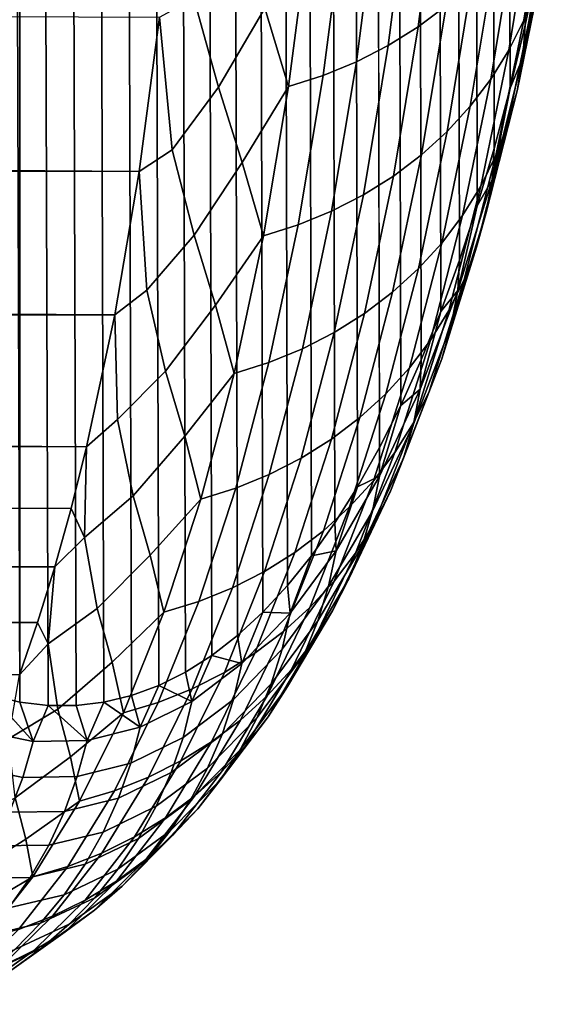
# Model space of a CAD drawing. Header units: metres. Extents: x -29 to 117, y -464 to 29.
# Tile 341 of 362: x 115.21 to 117.1, y -28.01 to -24.56. Entities that reach past the tile are written whole.
import ezdxf

# ---------------------------------------------------------------- set-up
doc = ezdxf.new("R2010")
doc.units = ezdxf.units.M
doc.layers.add('solid_24_501_056_XXX', color=7, linetype='CONTINUOUS')

msp = doc.modelspace()

# ---------------------------------------------------------------- linework, layer by layer
at = {"layer": 'solid_24_501_056_XXX'}
for points in [[(116.928818, 14.31214, 74.655441), (116.981209, -24.576719, 41.333351), (117.030548, -24.345804, 40.829494), (116.981537, 14.775276, 74.349091)], [(116.872742, 13.842134, 74.953026), (116.928474, -24.797871, 41.842545), (116.981209, -24.576719, 41.333351), (116.928818, 14.31214, 74.655441)], [(116.813431, 13.365674, 75.241402), (116.872398, -25.009199, 42.356976), (116.928474, -24.797871, 41.842545), (116.872742, 13.842134, 74.953026)], [(116.750999, 12.883149, 75.52018), (116.813087, -25.210348, 42.87616), (116.872398, -25.009199, 42.356976), (116.813431, 13.365674, 75.241402)], [(116.685448, 12.394178, 75.789673), (116.750656, -25.400988, 43.399651), (116.813087, -25.210348, 42.87616), (116.750999, 12.883149, 75.52018)], [(116.616844, 11.898927, 76.049767), (116.685104, -25.581377, 43.927872), (116.750656, -25.400988, 43.399651), (116.685448, 12.394178, 75.789673)], [(116.545349, 11.397933, 76.300026), (116.616501, -25.751429, 44.460648), (116.685104, -25.581377, 43.927872), (116.616844, 11.898927, 76.049767)], [(116.471123, 10.891673, 76.540031), (116.545013, -25.910793, 44.997372), (116.616501, -25.751429, 44.460648), (116.545349, 11.397933, 76.300026)], [(116.394142, 10.379622, 76.770149), (116.470795, -26.059158, 45.537502), (116.545013, -25.910793, 44.997372), (116.471123, 10.891673, 76.540031)], [(116.314522, 9.862039, 76.990242), (116.393822, -26.196789, 46.081623), (116.470795, -26.059158, 45.537502), (116.394142, 10.379622, 76.770149)], [(116.232468, 9.339601, 77.19986), (116.314209, -26.323587, 46.629452), (116.393822, -26.196789, 46.081623), (116.314522, 9.862039, 76.990242)], [(116.14817, 8.812869, 77.398605), (116.232155, -26.439226, 47.180244), (116.314209, -26.323587, 46.629452), (116.232468, 9.339601, 77.19986)], [(116.0616, 8.281164, 77.586868), (116.147873, -26.54343, 47.733383), (116.232155, -26.439226, 47.180244), (116.14817, 8.812869, 77.398605)], [(115.9729, 7.744859, 77.764481), (116.06131, -26.636444, 48.289604), (116.147873, -26.54343, 47.733383), (116.0616, 8.281164, 77.586868)], [(115.882339, 7.204763, 77.931038), (115.972626, -26.718178, 48.848511), (116.06131, -26.636444, 48.289604), (115.9729, 7.744859, 77.764481)], [(115.790131, 6.661513, 78.08622), (115.882065, -26.788372, 49.409229), (115.972626, -26.718178, 48.848511), (115.882339, 7.204763, 77.931038)], [(115.696228, 6.114265, 78.230354), (115.789871, -26.846817, 49.971085), (115.882065, -26.788372, 49.409229), (115.790131, 6.661513, 78.08622)], [(115.600838, 5.563527, 78.363304), (115.695984, -26.893698, 50.534966), (115.789871, -26.846817, 49.971085), (115.696228, 6.114265, 78.230354)], [(115.504234, 5.01025, 78.484756), (115.600594, -26.928959, 51.100342), (115.695984, -26.893698, 50.534966), (115.600838, 5.563527, 78.363304)], [(115.406685, 4.455134, 78.59446), (115.504005, -26.952457, 51.666225), (115.600594, -26.928959, 51.100342), (115.504234, 5.01025, 78.484756)], [(115.308128, 3.897206, 78.692673), (115.406464, -26.964067, 52.23188), (115.504005, -26.952457, 51.666225), (115.406685, 4.455134, 78.59446)], [(115.208794, 3.337078, 78.779305), (115.307922, -26.963881, 52.798309), (115.406464, -26.964067, 52.23188), (115.308128, 3.897206, 78.692673)], [(115.208794, 3.337078, 78.779305), (115.108986, 2.775781, 78.854164), (115.208595, -26.95191, 53.364899)], [(115.208794, 3.337078, 78.779305), (115.208595, -26.95191, 53.364899), (115.307922, -26.963881, 52.798309)], [(115.108986, 2.775781, 78.854164), (115.108803, -26.928143, 53.930595), (115.208595, -26.95191, 53.364899)], [(116.976395, -24.559076, 40.094986), (117.060196, -24.043098, 39.102646), (117.101242, -23.935022, 39.164261), (117.018135, -24.449072, 40.152592)], [(116.606316, -24.582911, 38.775887), (116.678345, -24.018606, 37.786289), (116.775635, -23.946035, 37.835575), (116.703957, -24.509438, 38.823101)], [(116.501465, -24.64835, 38.732468), (116.573792, -24.083384, 37.74118), (116.678345, -24.018606, 37.786289), (116.606316, -24.582911, 38.775887)], [(116.924019, -24.665001, 40.038433), (117.008484, -24.147261, 39.042336), (117.060196, -24.043098, 39.102646), (116.976395, -24.559076, 40.094986)], [(116.390198, -24.705259, 38.693176), (116.462776, -24.13987, 37.700592), (116.573792, -24.083384, 37.74118), (116.501465, -24.64835, 38.732468)], [(116.273376, -24.753201, 38.65831), (116.346153, -24.187635, 37.664837), (116.462776, -24.13987, 37.700592), (116.390198, -24.705259, 38.693176)], [(116.861404, -24.766037, 39.983368), (116.946495, -24.246712, 38.983788), (117.008484, -24.147261, 39.042336), (116.924019, -24.665001, 40.038433)], [(116.151772, -24.791843, 38.628113), (116.224693, -24.226347, 37.634155), (116.346153, -24.187635, 37.664837), (116.273376, -24.753201, 38.65831)], [(115.818588, -24.482584, 37.911964), (115.975967, -24.236351, 37.523811), (116.068382, -24.51763, 38.05814), (115.905289, -24.794579, 38.499371)], [(116.068382, -24.51763, 38.05814), (116.224693, -24.226347, 37.634155), (116.151772, -24.791843, 38.628113)], [(116.789032, -24.861418, 39.930206), (116.874695, -24.340694, 38.927448), (116.946495, -24.246712, 38.983788), (116.861404, -24.766037, 39.983368)], [(116.952866, -24.807781, 41.213245), (117.04892, -24.335829, 40.210815), (117.068512, -24.220211, 40.269211), (116.973328, -24.690157, 41.267162)], [(116.973328, -24.690157, 41.267162), (117.068512, -24.220211, 40.269211), (117.030548, -24.345804, 40.829494)], [(116.707451, -24.950415, 39.879356), (116.793648, -24.428493, 38.873749), (116.874695, -24.340694, 38.927448), (116.789032, -24.861418, 39.930206)], [(116.921234, -24.922901, 41.159313), (117.018135, -24.449072, 40.152592), (117.04892, -24.335829, 40.210815), (116.952866, -24.807781, 41.213245)], [(116.973328, -24.690157, 41.267162), (117.030548, -24.345804, 40.829494), (116.981209, -24.576719, 41.333351)], [(65.912186, -24.369946, 37.709641), (115.698448, -24.548477, 38.018429), (115.6269, -25.090769, 39.016308), (65.786819, -24.663923, 38.223019)], [(116.617287, -25.032345, 39.831207), (116.703957, -24.509438, 38.823101), (116.793648, -24.428493, 38.873749), (116.707451, -24.950415, 39.879356)], [(116.878693, -25.034639, 41.105782), (116.976395, -24.559076, 40.094986), (117.018135, -24.449072, 40.152592), (116.921234, -24.922901, 41.159313)], [(115.905289, -24.794579, 38.499371), (115.743309, -25.01384, 38.87674), (115.698448, -24.548477, 38.018429), (115.818588, -24.482584, 37.911964)], [(115.905289, -24.794579, 38.499371), (116.068382, -24.51763, 38.05814), (116.151772, -24.791843, 38.628113), (115.98925, -25.058962, 39.051666)], [(116.519218, -25.106588, 39.786121), (116.606316, -24.582911, 38.775887), (116.703957, -24.509438, 38.823101), (116.617287, -25.032345, 39.831207)], [(115.743309, -25.01384, 38.87674), (115.6269, -25.090769, 39.016308), (115.698448, -24.548477, 38.018429)], [(116.825546, -25.142141, 41.053051), (116.924019, -24.665001, 40.038433), (116.976395, -24.559076, 40.094986), (116.878693, -25.034639, 41.105782)], [(116.414001, -25.172577, 39.74445), (116.501465, -24.64835, 38.732468), (116.606316, -24.582911, 38.775887), (116.519218, -25.106588, 39.786121)], [(116.973328, -24.690157, 41.267162), (116.981209, -24.576719, 41.333351), (116.928474, -24.797871, 41.842545)], [(65.661858, -24.947042, 38.742359), (65.786819, -24.663923, 38.223019), (115.6269, -25.090769, 39.016308)], [(116.302437, -25.229807, 39.706505), (116.390198, -24.705259, 38.693176), (116.501465, -24.64835, 38.732468), (116.414001, -25.172577, 39.74445)], [(116.762207, -25.244587, 41.001526), (116.861404, -24.766037, 39.983368), (116.924019, -24.665001, 40.038433), (116.825546, -25.142141, 41.053051)], [(116.843773, -25.239031, 42.232235), (116.952866, -24.807781, 41.213245), (116.973328, -24.690157, 41.267162), (116.865211, -25.119606, 42.281624)], [(116.865211, -25.119606, 42.281624), (116.973328, -24.690157, 41.267162), (116.928474, -24.797871, 41.842545)], [(116.185379, -25.277843, 39.672577), (116.273376, -24.753201, 38.65831), (116.390198, -24.705259, 38.693176), (116.302437, -25.229807, 39.706505)], [(116.063606, -25.316349, 39.642899), (116.151772, -24.791843, 38.628113), (116.273376, -24.753201, 38.65831), (116.185379, -25.277843, 39.672577)], [(116.689163, -25.341196, 40.951607), (116.789032, -24.861418, 39.930206), (116.861404, -24.766037, 39.983368), (116.762207, -25.244587, 41.001526)], [(115.743309, -25.01384, 38.87674), (115.905289, -24.794579, 38.499371), (115.98925, -25.058962, 39.051666), (115.819794, -25.313152, 39.495281)], [(115.98925, -25.058962, 39.051666), (116.151772, -24.791843, 38.628113), (116.063606, -25.316349, 39.642899)], [(116.865211, -25.119606, 42.281624), (116.928474, -24.797871, 41.842545), (116.872398, -25.009199, 42.356976)], [(116.811188, -25.355827, 42.182652), (116.921234, -24.922901, 41.159313), (116.952866, -24.807781, 41.213245), (116.843773, -25.239031, 42.232235)], [(116.606964, -25.431232, 40.903664), (116.707451, -24.950415, 39.879356), (116.789032, -24.861418, 39.930206), (116.689163, -25.341196, 40.951607)], [(116.767731, -25.469103, 42.13324), (116.878693, -25.034639, 41.105782), (116.921234, -24.922901, 41.159313), (116.811188, -25.355827, 42.182652)], [(65.661858, -24.947042, 38.742359), (115.6269, -25.090769, 39.016308), (115.541519, -25.593637, 40.037579), (65.537483, -25.219164, 39.267387)], [(116.516243, -25.514008, 40.85807), (116.617287, -25.032345, 39.831207), (116.707451, -24.950415, 39.879356), (116.606964, -25.431232, 40.903664)], [(116.865211, -25.119606, 42.281624), (116.872398, -25.009199, 42.356976), (116.813087, -25.210348, 42.87616)], [(115.819794, -25.313152, 39.495281), (115.653984, -25.506603, 39.860462), (115.6269, -25.090769, 39.016308), (115.743309, -25.01384, 38.87674)], [(116.417686, -25.588892, 40.815166), (116.519218, -25.106588, 39.786121), (116.617287, -25.032345, 39.831207), (116.516243, -25.514008, 40.85807)], [(116.713715, -25.577993, 42.084389), (116.825546, -25.142141, 41.053051), (116.878693, -25.034639, 41.105782), (116.767731, -25.469103, 42.13324)], [(115.819794, -25.313152, 39.495281), (115.98925, -25.058962, 39.051666), (116.063606, -25.316349, 39.642899), (115.895416, -25.559721, 40.064842)], [(115.653984, -25.506603, 39.860462), (115.541519, -25.593637, 40.037579), (115.6269, -25.090769, 39.016308)], [(116.312042, -25.655313, 40.775288), (116.414001, -25.172577, 39.74445), (116.519218, -25.106588, 39.786121), (116.417686, -25.588892, 40.815166)], [(116.649559, -25.681669, 42.036461), (116.762207, -25.244587, 41.001526), (116.825546, -25.142141, 41.053051), (116.713715, -25.577993, 42.084389)], [(116.72229, -25.628908, 43.266022), (116.843773, -25.239031, 42.232235), (116.865211, -25.119606, 42.281624), (116.744827, -25.507891, 43.310837)], [(116.744827, -25.507891, 43.310837), (116.865211, -25.119606, 42.281624), (116.813087, -25.210348, 42.87616)], [(116.200134, -25.712765, 40.738735), (116.302437, -25.229807, 39.706505), (116.414001, -25.172577, 39.74445), (116.312042, -25.655313, 40.775288)], [(116.744827, -25.507891, 43.310837), (116.813087, -25.210348, 42.87616), (116.750656, -25.400988, 43.399651)], [(65.413864, -25.48016, 39.79784), (65.537483, -25.219164, 39.267387), (115.541519, -25.593637, 40.037579)], [(116.082794, -25.760809, 40.705788), (116.185379, -25.277843, 39.672577), (116.302437, -25.229807, 39.706505), (116.200134, -25.712765, 40.738735)], [(116.575752, -25.779339, 41.98983), (116.689163, -25.341196, 40.951607), (116.762207, -25.244587, 41.001526), (116.649559, -25.681669, 42.036461)], [(116.688652, -25.747177, 43.220825), (116.811188, -25.355827, 42.182652), (116.843773, -25.239031, 42.232235), (116.72229, -25.628908, 43.266022)], [(115.960815, -25.799109, 40.67667), (116.063606, -25.316349, 39.642899), (116.185379, -25.277843, 39.672577), (116.082794, -25.760809, 40.705788)], [(115.653984, -25.506603, 39.860462), (115.819794, -25.313152, 39.495281), (115.895416, -25.559721, 40.064842), (115.720078, -25.791344, 40.509785)], [(115.895416, -25.559721, 40.064842), (116.063606, -25.316349, 39.642899), (115.960815, -25.799109, 40.67667)], [(116.492851, -25.870258, 41.944847), (116.606964, -25.431232, 40.903664), (116.689163, -25.341196, 40.951607), (116.575752, -25.779339, 41.98983)], [(116.644173, -25.861792, 43.175587), (116.767731, -25.469103, 42.13324), (116.811188, -25.355827, 42.182652), (116.688652, -25.747177, 43.220825)], [(116.744827, -25.507891, 43.310837), (116.750656, -25.400988, 43.399651), (116.685104, -25.581377, 43.927872)], [(116.401497, -25.953732, 41.901859), (116.516243, -25.514008, 40.85807), (116.606964, -25.431232, 40.903664), (116.492851, -25.870258, 41.944847)], [(65.413864, -25.48016, 39.79784), (115.541519, -25.593637, 40.037579), (115.443054, -26.056278, 41.081444), (65.290939, -25.729931, 40.333488)], [(116.589195, -25.971882, 43.130653), (116.713715, -25.577993, 42.084389), (116.767731, -25.469103, 42.13324), (116.644173, -25.861792, 43.175587)], [(115.720078, -25.791344, 40.509785), (115.551208, -25.960241, 40.861465), (115.541519, -25.593637, 40.037579), (115.653984, -25.506603, 39.860462)], [(116.302391, -26.029125, 41.861187), (116.417686, -25.588892, 40.815166), (116.516243, -25.514008, 40.85807), (116.401497, -25.953732, 41.901859)], [(116.589203, -25.976902, 44.312862), (116.72229, -25.628908, 43.266022), (116.744827, -25.507891, 43.310837), (116.61293, -25.854504, 44.353073)], [(116.61293, -25.854504, 44.353073), (116.744827, -25.507891, 43.310837), (116.685104, -25.581377, 43.927872)], [(115.720078, -25.791344, 40.509785), (115.895416, -25.559721, 40.064842), (115.960815, -25.799109, 40.67667), (115.787537, -26.019228, 41.095863)], [(115.551208, -25.960241, 40.861465), (115.443054, -26.056278, 41.081444), (115.541519, -25.593637, 40.037579)], [(116.196274, -26.095863, 41.823147), (116.312042, -25.655313, 40.775288), (116.417686, -25.588892, 40.815166), (116.302391, -26.029125, 41.861187)], [(116.524132, -26.076607, 43.086369), (116.649559, -25.681669, 42.036461), (116.713715, -25.577993, 42.084389), (116.589195, -25.971882, 43.130653)], [(116.61293, -25.854504, 44.353073), (116.685104, -25.581377, 43.927872), (116.616501, -25.751429, 44.460648)], [(116.554413, -26.096437, 44.272087), (116.688652, -25.747177, 43.220825), (116.72229, -25.628908, 43.266022), (116.589203, -25.976902, 44.312862)], [(116.083961, -26.153435, 41.788029), (116.200134, -25.712765, 40.738735), (116.312042, -25.655313, 40.775288), (116.196274, -26.095863, 41.823147)], [(116.449478, -26.175165, 43.043072), (116.575752, -25.779339, 41.98983), (116.649559, -25.681669, 42.036461), (116.524132, -26.076607, 43.086369)], [(65.168663, -25.968382, 40.874107), (65.290939, -25.729931, 40.333488), (115.443054, -26.056278, 41.081444)], [(115.966316, -26.201405, 41.756096), (116.082794, -25.760809, 40.705788), (116.200134, -25.712765, 40.738735), (116.083961, -26.153435, 41.788029)], [(115.844109, -26.239431, 41.727573), (115.960815, -25.799109, 40.67667), (116.082794, -25.760809, 40.705788), (115.966316, -26.201405, 41.756096)], [(116.508827, -26.212194, 44.231056), (116.644173, -25.861792, 43.175587), (116.688652, -25.747177, 43.220825), (116.554413, -26.096437, 44.272087)], [(116.61293, -25.854504, 44.353073), (116.616501, -25.751429, 44.460648), (116.545013, -25.910793, 44.997372)], [(115.551208, -25.960241, 40.861465), (115.720078, -25.791344, 40.509785), (115.787537, -26.019228, 41.095863), (115.606796, -26.228497, 41.541126)], [(115.787537, -26.019228, 41.095863), (115.960815, -25.799109, 40.67667), (115.844109, -26.239431, 41.727573)], [(116.365807, -26.266808, 43.001095), (116.492851, -25.870258, 41.944847), (116.575752, -25.779339, 41.98983), (116.449478, -26.175165, 43.043072)], [(116.273758, -26.350836, 42.960751), (116.401497, -25.953732, 41.901859), (116.492851, -25.870258, 41.944847), (116.365807, -26.266808, 43.001095)], [(116.445381, -26.282625, 45.371037), (116.589203, -25.976902, 44.312862), (116.61293, -25.854504, 44.353073), (116.47039, -26.159052, 45.406612)], [(116.452789, -26.323294, 44.190083), (116.589195, -25.971882, 43.130653), (116.644173, -25.861792, 43.175587), (116.508827, -26.212194, 44.231056)], [(116.47039, -26.159052, 45.406612), (116.61293, -25.854504, 44.353073), (116.545013, -25.910793, 44.997372)], [(116.47039, -26.159052, 45.406612), (116.545013, -25.910793, 44.997372), (116.470795, -26.059158, 45.537502)], [(65.168663, -25.968382, 40.874107), (115.443054, -26.056278, 41.081444), (115.388863, -26.272141, 41.611332), (65.047188, -26.195406, 41.419422)], [(115.606796, -26.228497, 41.541126), (115.435608, -26.374132, 41.87809), (115.443054, -26.056278, 41.081444), (115.551208, -25.960241, 40.861465)], [(116.174026, -26.426607, 42.922352), (116.302391, -26.029125, 41.861187), (116.401497, -25.953732, 41.901859), (116.273758, -26.350836, 42.960751)], [(116.386734, -26.428883, 44.149479), (116.524132, -26.076607, 43.086369), (116.589195, -25.971882, 43.130653), (116.452789, -26.323294, 44.190083)], [(116.409348, -26.403223, 45.334709), (116.554413, -26.096437, 44.272087), (116.589203, -25.976902, 44.312862), (116.445381, -26.282625, 45.371037)], [(115.606796, -26.228497, 41.541126), (115.787537, -26.019228, 41.095863), (115.844109, -26.239431, 41.727573), (115.666283, -26.436813, 42.142933)], [(116.067383, -26.493546, 42.886192), (116.196274, -26.095863, 41.823147), (116.302391, -26.029125, 41.861187), (116.174026, -26.426607, 42.922352)], [(115.435608, -26.374132, 41.87809), (115.388863, -26.272141, 41.611332), (115.443054, -26.056278, 41.081444)], [(116.311165, -26.528162, 44.109554), (116.449478, -26.175165, 43.043072), (116.524132, -26.076607, 43.086369), (116.386734, -26.428883, 44.149479)], [(116.47039, -26.159052, 45.406612), (116.470795, -26.059158, 45.537502), (116.393822, -26.196789, 46.081623)], [(115.954636, -26.551138, 42.852543), (116.083961, -26.153435, 41.788029), (116.196274, -26.095863, 41.823147), (116.067383, -26.493546, 42.886192)], [(116.362572, -26.519924, 45.297913), (116.508827, -26.212194, 44.231056), (116.554413, -26.096437, 44.272087), (116.409348, -26.403223, 45.334709)], [(115.836639, -26.598946, 42.821667), (115.966316, -26.201405, 41.756096), (116.083961, -26.153435, 41.788029), (115.954636, -26.551138, 42.852543)], [(116.226646, -26.620371, 44.070614), (116.365807, -26.266808, 43.001095), (116.449478, -26.175165, 43.043072), (116.311165, -26.528162, 44.109554)], [(116.291718, -26.545692, 46.43882), (116.445381, -26.282625, 45.371037), (116.47039, -26.159052, 45.406612), (116.318092, -26.421156, 46.469749)], [(116.318092, -26.421156, 46.469749), (116.47039, -26.159052, 45.406612), (116.393822, -26.196789, 46.081623)], [(65.047188, -26.195406, 41.419422), (115.388863, -26.272141, 41.611332), (115.331566, -26.477552, 42.146355), (64.926682, -26.410898, 41.969154)], [(115.714188, -26.636637, 42.79377), (115.844109, -26.239431, 41.727573), (115.966316, -26.201405, 41.756096), (115.836639, -26.598946, 42.821667)], [(116.305405, -26.63184, 45.260925), (116.452789, -26.323294, 44.190083), (116.508827, -26.212194, 44.231056), (116.362572, -26.519924, 45.297913)], [(116.318092, -26.421156, 46.469749), (116.393822, -26.196789, 46.081623), (116.314209, -26.323587, 46.629452)], [(115.435608, -26.374132, 41.87809), (115.606796, -26.228497, 41.541126), (115.666283, -26.436813, 42.142933), (115.480629, -26.623959, 42.587543)], [(115.666283, -26.436813, 42.142933), (115.844109, -26.239431, 41.727573), (115.714188, -26.636637, 42.79377)], [(115.435608, -26.374132, 41.87809), (115.331566, -26.477552, 42.146355), (115.388863, -26.272141, 41.611332)], [(116.133835, -26.704805, 44.032955), (116.273758, -26.350836, 42.960751), (116.365807, -26.266808, 43.001095), (116.226646, -26.620371, 44.070614)], [(116.254364, -26.667149, 46.406963), (116.409348, -26.403223, 45.334709), (116.445381, -26.282625, 45.371037), (116.291718, -26.545692, 46.43882)], [(116.318092, -26.421156, 46.469749), (116.314209, -26.323587, 46.629452), (116.232155, -26.439226, 47.180244)], [(116.238281, -26.738117, 45.224033), (116.386734, -26.428883, 44.149479), (116.452789, -26.323294, 44.190083), (116.305405, -26.63184, 45.260925)], [(116.033432, -26.780823, 43.996864), (116.174026, -26.426607, 42.922352), (116.273758, -26.350836, 42.960751), (116.133835, -26.704805, 44.032955)], [(115.480629, -26.623959, 42.587543), (115.307838, -26.747679, 42.908684), (115.331566, -26.477552, 42.146355), (115.435608, -26.374132, 41.87809)], [(64.926682, -26.410898, 41.969154), (115.331566, -26.477552, 42.146355), (115.271339, -26.672405, 42.686398), (64.807098, -26.614782, 42.523071)], [(115.926216, -26.847845, 43.962616), (116.067383, -26.493546, 42.886192), (116.174026, -26.426607, 42.922352), (116.033432, -26.780823, 43.996864)], [(116.129128, -26.765778, 47.514515), (116.291718, -26.545692, 46.43882), (116.318092, -26.421156, 46.469749), (116.156937, -26.640488, 47.540783)], [(116.156937, -26.640488, 47.540783), (116.318092, -26.421156, 46.469749), (116.232155, -26.439226, 47.180244)], [(116.206314, -26.784595, 46.374424), (116.362572, -26.519924, 45.297913), (116.409348, -26.403223, 45.334709), (116.254364, -26.667149, 46.406963)], [(115.480629, -26.623959, 42.587543), (115.666283, -26.436813, 42.142933), (115.714188, -26.636637, 42.79377), (115.532387, -26.811855, 43.204277)], [(116.156937, -26.640488, 47.540783), (116.232155, -26.439226, 47.180244), (116.147873, -26.54343, 47.733383)], [(116.161713, -26.837944, 45.187511), (116.311165, -26.528162, 44.109554), (116.386734, -26.428883, 44.149479), (116.238281, -26.738117, 45.224033)], [(115.307838, -26.747679, 42.908684), (115.271339, -26.672405, 42.686398), (115.331566, -26.477552, 42.146355)], [(115.812981, -26.905357, 43.930473), (115.954636, -26.551138, 42.852543), (116.067383, -26.493546, 42.886192), (115.926216, -26.847845, 43.962616)], [(116.076294, -26.930559, 45.151646), (116.226646, -26.620371, 44.070614), (116.311165, -26.528162, 44.109554), (116.161713, -26.837944, 45.187511)], [(116.147934, -26.897141, 46.341446), (116.305405, -26.63184, 45.260925), (116.362572, -26.519924, 45.297913), (116.206314, -26.784595, 46.374424)], [(115.694618, -26.952925, 43.900684), (115.836639, -26.598946, 42.821667), (115.954636, -26.551138, 42.852543), (115.812981, -26.905357, 43.930473)], [(116.156937, -26.640488, 47.540783), (116.147873, -26.54343, 47.733383), (116.06131, -26.636444, 48.289604)], [(116.090378, -26.887888, 47.487144), (116.254364, -26.667149, 46.406963), (116.291718, -26.545692, 46.43882), (116.129128, -26.765778, 47.514515)], [(115.571892, -26.99021, 43.873444), (115.714188, -26.636637, 42.79377), (115.836639, -26.598946, 42.821667), (115.694618, -26.952925, 43.900684)], [(64.807098, -26.614782, 42.523071), (115.271339, -26.672405, 42.686398), (115.208, -26.85655, 43.231232), (64.688377, -26.806986, 43.080933)], [(115.307838, -26.747679, 42.908684), (115.480629, -26.623959, 42.587543), (115.532387, -26.811855, 43.204277), (115.342339, -26.977213, 43.647308)], [(115.982658, -27.015259, 45.116703), (116.133835, -26.704805, 44.032955), (116.226646, -26.620371, 44.070614), (116.076294, -26.930559, 45.151646)], [(116.079674, -27.003923, 46.308289), (116.238281, -26.738117, 45.224033), (116.305405, -26.63184, 45.260925), (116.147934, -26.897141, 46.341446)], [(115.532387, -26.811855, 43.204277), (115.714188, -26.636637, 42.79377), (115.571892, -26.99021, 43.873444)], [(115.958649, -26.942705, 48.596485), (116.129128, -26.765778, 47.514515), (116.156937, -26.640488, 47.540783), (115.987961, -26.816866, 48.618088)], [(115.987961, -26.816866, 48.618088), (116.06131, -26.636444, 48.289604), (115.972626, -26.718178, 48.848511)], [(115.987961, -26.816866, 48.618088), (116.156937, -26.640488, 47.540783), (116.06131, -26.636444, 48.289604)], [(116.040993, -27.005886, 47.458874), (116.206314, -26.784595, 46.374424), (116.254364, -26.667149, 46.406963), (116.090378, -26.887888, 47.487144)], [(115.307838, -26.747679, 42.908684), (115.208, -26.85655, 43.231232), (115.271339, -26.672405, 42.686398)], [(115.881538, -27.091393, 45.082951), (116.033432, -26.780823, 43.996864), (116.133835, -26.704805, 44.032955), (115.982658, -27.015259, 45.116703)], [(115.987961, -26.816866, 48.618088), (115.972626, -26.718178, 48.848511), (115.882065, -26.788372, 49.409229)], [(116.002052, -27.10413, 46.275196), (116.161713, -26.837944, 45.187511), (116.238281, -26.738117, 45.224033), (116.079674, -27.003923, 46.308289)], [(115.342339, -26.977213, 43.647308), (115.168678, -27.080467, 43.951626), (115.208, -26.85655, 43.231232), (115.307838, -26.747679, 42.908684)], [(115.918442, -27.065266, 48.573608), (116.090378, -26.887888, 47.487144), (116.129128, -26.765778, 47.514515), (115.958649, -26.942705, 48.596485)], [(115.773689, -27.158382, 45.050652), (115.926216, -26.847845, 43.962616), (116.033432, -26.780823, 43.996864), (115.881538, -27.091393, 45.082951)], [(115.81221, -26.950136, 49.700035), (115.882065, -26.788372, 49.409229), (115.789871, -26.846817, 49.971085)], [(115.81221, -26.950136, 49.700035), (115.987961, -26.816866, 48.618088), (115.882065, -26.788372, 49.409229)], [(115.981339, -27.11887, 47.429928), (116.147934, -26.897141, 46.341446), (116.206314, -26.784595, 46.374424), (116.040993, -27.005886, 47.458874)], [(115.342339, -26.977213, 43.647308), (115.532387, -26.811855, 43.204277), (115.571892, -26.99021, 43.873444), (115.386726, -27.143946, 44.278156)], [(115.781326, -27.076315, 49.683105), (115.958649, -26.942705, 48.596485), (115.987961, -26.816866, 48.618088), (115.81221, -26.950136, 49.700035)], [(115.915665, -27.196997, 46.242428), (116.076294, -26.930559, 45.151646), (116.161713, -26.837944, 45.187511), (116.002052, -27.10413, 46.275196)], [(115.65995, -27.215719, 45.020046), (115.812981, -26.905357, 43.930473), (115.926216, -26.847845, 43.962616), (115.773689, -27.158382, 45.050652)], [(115.81221, -26.950136, 49.700035), (115.789871, -26.846817, 49.971085), (115.695984, -26.893698, 50.534966)], [(115.541176, -27.26296, 44.991371), (115.694618, -26.952925, 43.900684), (115.812981, -26.905357, 43.930473), (115.65995, -27.215719, 45.020046)], [(115.630722, -27.04015, 50.785007), (115.695984, -26.893698, 50.534966), (115.600594, -26.928959, 51.100342)], [(115.630722, -27.04015, 50.785007), (115.81221, -26.950136, 49.700035), (115.695984, -26.893698, 50.534966)], [(115.867653, -27.183617, 48.549622), (116.040993, -27.005886, 47.458874), (116.090378, -26.887888, 47.487144), (115.918442, -27.065266, 48.573608)], [(115.91188, -27.225981, 47.400524), (116.079674, -27.003923, 46.308289), (116.147934, -26.897141, 46.341446), (115.981339, -27.11887, 47.429928)], [(115.063133, -27.050344, 54.0424), (115.255028, -27.090248, 52.957737), (115.108803, -26.928143, 53.930595)], [(115.255028, -27.090248, 52.957737), (115.208595, -26.95191, 53.364899), (115.108803, -26.928143, 53.930595)], [(115.630722, -27.04015, 50.785007), (115.600594, -26.928959, 51.100342), (115.504005, -26.952457, 51.666225)], [(115.739609, -27.199129, 49.664722), (115.918442, -27.065266, 48.573608), (115.958649, -26.942705, 48.596485), (115.781326, -27.076315, 49.683105)], [(115.821159, -27.281815, 46.210228), (115.982658, -27.015259, 45.116703), (116.076294, -26.930559, 45.151646), (115.915665, -27.196997, 46.242428)], [(115.168678, -27.080467, 43.951626), (115.342339, -26.977213, 43.647308), (115.386726, -27.143946, 44.278156), (115.192825, -27.287901, 44.718731)], [(115.255028, -27.090248, 52.957737), (115.307922, -26.963881, 52.798309), (115.208595, -26.95191, 53.364899)], [(115.255028, -27.090248, 52.957737), (115.444611, -27.086853, 51.871422), (115.307922, -26.963881, 52.798309)], [(115.444611, -27.086853, 51.871422), (115.406464, -26.964067, 52.23188), (115.307922, -26.963881, 52.798309)], [(115.444611, -27.086853, 51.871422), (115.504005, -26.952457, 51.666225), (115.406464, -26.964067, 52.23188)], [(115.418159, -27.29978, 44.964821), (115.571892, -26.99021, 43.873444), (115.694618, -26.952925, 43.900684), (115.541176, -27.26296, 44.991371)], [(115.444611, -27.086853, 51.871422), (115.630722, -27.04015, 50.785007), (115.504005, -26.952457, 51.666225)], [(115.598228, -27.166466, 50.772743), (115.781326, -27.076315, 49.683105), (115.81221, -26.950136, 49.700035), (115.630722, -27.04015, 50.785007)], [(115.386726, -27.143946, 44.278156), (115.571892, -26.99021, 43.873444), (115.418159, -27.29978, 44.964821)], [(115.806671, -27.296854, 48.524719), (115.981339, -27.11887, 47.429928), (116.040993, -27.005886, 47.458874), (115.867653, -27.183617, 48.549622)], [(115.833145, -27.326399, 47.370884), (116.002052, -27.10413, 46.275196), (116.079674, -27.003923, 46.308289), (115.91188, -27.225981, 47.400524)], [(115.410477, -27.2131, 51.863823), (115.598228, -27.166466, 50.772743), (115.630722, -27.04015, 50.785007), (115.444611, -27.086853, 51.871422)], [(115.719269, -27.357937, 46.178848), (115.881538, -27.091393, 45.082951), (115.982658, -27.015259, 45.116703), (115.821159, -27.281815, 46.210228)], [(115.025642, -27.175854, 54.044113), (115.219223, -27.216228, 52.954796), (115.255028, -27.090248, 52.957737), (115.063133, -27.050344, 54.0424)], [(115.554955, -27.289333, 50.758858), (115.739609, -27.199129, 49.664722), (115.781326, -27.076315, 49.683105), (115.598228, -27.166466, 50.772743)], [(115.68737, -27.31764, 49.645027), (115.867653, -27.183617, 48.549622), (115.918442, -27.065266, 48.573608), (115.739609, -27.199129, 49.664722)], [(115.219223, -27.216228, 52.954796), (115.410477, -27.2131, 51.863823), (115.444611, -27.086853, 51.871422), (115.255028, -27.090248, 52.957737)], [(115.610764, -27.424784, 46.148521), (115.773689, -27.158382, 45.050652), (115.881538, -27.091393, 45.082951), (115.719269, -27.357937, 46.178848)], [(115.745735, -27.419361, 47.341236), (115.915665, -27.196997, 46.242428), (116.002052, -27.10413, 46.275196), (115.833145, -27.326399, 47.370884)], [(115.192825, -27.287901, 44.718731), (115.386726, -27.143946, 44.278156), (115.418159, -27.29978, 44.964821), (115.230209, -27.432724, 45.362843)], [(115.735962, -27.404116, 48.499081), (115.91188, -27.225981, 47.400524), (115.981339, -27.11887, 47.429928), (115.806671, -27.296854, 48.524719)], [(114.977516, -27.297695, 54.043716), (115.172737, -27.338608, 52.949905), (115.219223, -27.216228, 52.954796), (115.025642, -27.175854, 54.044113)], [(115.365608, -27.335823, 51.854439), (115.554955, -27.289333, 50.758858), (115.598228, -27.166466, 50.772743), (115.410477, -27.2131, 51.863823)], [(115.496475, -27.481844, 46.119484), (115.65995, -27.215719, 45.020046), (115.773689, -27.158382, 45.050652), (115.610764, -27.424784, 46.148521)], [(115.625015, -27.430946, 49.624176), (115.806671, -27.296854, 48.524719), (115.867653, -27.183617, 48.549622), (115.68737, -27.31764, 49.645027)], [(115.172737, -27.338608, 52.949905), (115.365608, -27.335823, 51.854439), (115.410477, -27.2131, 51.863823), (115.219223, -27.216228, 52.954796)], [(115.377266, -27.528683, 46.091953), (115.541176, -27.26296, 44.991371), (115.65995, -27.215719, 45.020046), (115.496475, -27.481844, 46.119484)], [(115.501228, -27.407812, 50.743462), (115.68737, -27.31764, 49.645027), (115.739609, -27.199129, 49.664722), (115.554955, -27.289333, 50.758858)], [(115.650314, -27.504156, 47.311806), (115.821159, -27.281815, 46.210228), (115.915665, -27.196997, 46.242428), (115.745735, -27.419361, 47.341236)], [(115.656067, -27.50458, 48.472908), (115.833145, -27.326399, 47.370884), (115.91188, -27.225981, 47.400524), (115.735962, -27.404116, 48.499081)], [(115.018974, -27.372168, 45.005318), (115.192825, -27.287901, 44.718731), (115.230209, -27.432724, 45.362843), (115.032997, -27.555672, 45.800117)], [(115.253944, -27.564972, 46.06612), (115.418159, -27.29978, 44.964821), (115.541176, -27.26296, 44.991371), (115.377266, -27.528683, 46.091953)], [(115.310349, -27.454079, 51.843338), (115.501228, -27.407812, 50.743462), (115.554955, -27.289333, 50.758858), (115.365608, -27.335823, 51.854439)], [(115.547615, -27.580139, 47.282814), (115.719269, -27.357937, 46.178848), (115.821159, -27.281815, 46.210228), (115.650314, -27.504156, 47.311806)], [(115.230209, -27.432724, 45.362843), (115.418159, -27.29978, 44.964821), (115.253944, -27.564972, 46.06612)], [(115.437447, -27.521, 50.726669), (115.625015, -27.430946, 49.624176), (115.68737, -27.31764, 49.645027), (115.501228, -27.407812, 50.743462)], [(115.553009, -27.538179, 49.602322), (115.735962, -27.404116, 48.499081), (115.806671, -27.296854, 48.524719), (115.625015, -27.430946, 49.624176)], [(115.115921, -27.456451, 52.943108), (115.310349, -27.454079, 51.843338), (115.365608, -27.335823, 51.854439), (115.172737, -27.338608, 52.949905)], [(115.438416, -27.646729, 47.25449), (115.610764, -27.424784, 46.148521), (115.719269, -27.357937, 46.178848), (115.547615, -27.580139, 47.282814)], [(115.567596, -27.597483, 48.446404), (115.745735, -27.419361, 47.341236), (115.833145, -27.326399, 47.370884), (115.656067, -27.50458, 48.472908)], [(115.245117, -27.566969, 51.830608), (115.437447, -27.521, 50.726669), (115.501228, -27.407812, 50.743462), (115.310349, -27.454079, 51.843338)], [(115.323547, -27.703419, 47.227047), (115.496475, -27.481844, 46.119484), (115.610764, -27.424784, 46.148521), (115.438416, -27.646729, 47.25449)], [(115.471214, -27.682116, 48.419762), (115.650314, -27.504156, 47.311806), (115.745735, -27.419361, 47.341236), (115.567596, -27.597483, 48.446404)], [(115.471909, -27.638525, 49.579632), (115.656067, -27.50458, 48.472908), (115.735962, -27.404116, 48.499081), (115.553009, -27.538179, 49.602322)], [(115.032997, -27.555672, 45.800117), (115.230209, -27.432724, 45.362843), (115.253944, -27.564972, 46.06612), (115.063774, -27.677837, 46.456612)], [(115.049217, -27.568863, 52.934444), (115.245117, -27.566969, 51.830608), (115.310349, -27.454079, 51.843338), (115.115921, -27.456451, 52.943108)], [(115.364105, -27.628035, 50.708607), (115.553009, -27.538179, 49.602322), (115.625015, -27.430946, 49.624176), (115.437447, -27.521, 50.726669)], [(115.203888, -27.749775, 47.200691), (115.377266, -27.528683, 46.091953), (115.496475, -27.481844, 46.119484), (115.323547, -27.703419, 47.227047)], [(115.080238, -27.785473, 47.175602), (115.253944, -27.564972, 46.06612), (115.377266, -27.528683, 46.091953), (115.203888, -27.749775, 47.200691)], [(115.17041, -27.673632, 51.816349), (115.364105, -27.628035, 50.708607), (115.437447, -27.521, 50.726669), (115.245117, -27.566969, 51.830608)], [(115.367661, -27.757832, 48.393188), (115.547615, -27.580139, 47.282814), (115.650314, -27.504156, 47.311806), (115.471214, -27.682116, 48.419762)], [(115.382324, -27.731218, 49.556286), (115.567596, -27.597483, 48.446404), (115.656067, -27.50458, 48.472908), (115.471909, -27.638525, 49.579632)], [(114.973114, -27.674982, 52.923992), (115.17041, -27.673632, 51.816349), (115.245117, -27.566969, 51.830608), (115.049217, -27.568863, 52.934444)], [(115.063774, -27.677837, 46.456612), (115.253944, -27.564972, 46.06612), (115.080238, -27.785473, 47.175602)], [(115.281761, -27.7281, 50.689415), (115.471909, -27.638525, 49.579632), (115.553009, -27.538179, 49.602322), (115.364105, -27.628035, 50.708607)], [(115.257736, -27.824055, 48.36689), (115.438416, -27.646729, 47.25449), (115.547615, -27.580139, 47.282814), (115.367661, -27.757832, 48.393188)], [(115.28495, -27.815548, 49.532452), (115.471214, -27.682116, 48.419762), (115.567596, -27.597483, 48.446404), (115.382324, -27.731218, 49.556286)], [(115.0868, -27.773254, 51.800663), (115.281761, -27.7281, 50.689415), (115.364105, -27.628035, 50.708607), (115.17041, -27.673632, 51.816349)], [(115.142265, -27.88028, 48.341064), (115.323547, -27.703419, 47.227047), (115.438416, -27.646729, 47.25449), (115.257736, -27.824055, 48.36689)], [(115.191048, -27.820431, 50.669239), (115.382324, -27.731218, 49.556286), (115.471909, -27.638525, 49.579632), (115.281761, -27.7281, 50.689415)], [(115.022133, -27.926077, 48.315907), (115.203888, -27.749775, 47.200691), (115.323547, -27.703419, 47.227047), (115.142265, -27.88028, 48.341064)], [(115.180527, -27.890875, 49.50832), (115.367661, -27.757832, 48.393188), (115.471214, -27.682116, 48.419762), (115.28495, -27.815548, 49.532452)], [(114.994919, -27.865076, 51.783672), (115.191048, -27.820431, 50.669239), (115.281761, -27.7281, 50.689415), (115.0868, -27.773254, 51.800663)], [(115.092651, -27.904324, 50.648232), (115.28495, -27.815548, 49.532452), (115.382324, -27.731218, 49.556286), (115.191048, -27.820431, 50.669239)], [(115.069847, -27.956623, 49.484066), (115.257736, -27.824055, 48.36689), (115.367661, -27.757832, 48.393188), (115.180527, -27.890875, 49.50832)], [(114.953751, -28.012293, 49.459885), (115.142265, -27.88028, 48.341064), (115.257736, -27.824055, 48.36689), (115.069847, -27.956623, 49.484066)], [(114.98732, -27.979139, 50.626556), (115.180527, -27.890875, 49.50832), (115.28495, -27.815548, 49.532452), (115.092651, -27.904324, 50.648232)]]:
    msp.add_3dface(points, dxfattribs=at)

doc.saveas('drawing.dxf')
